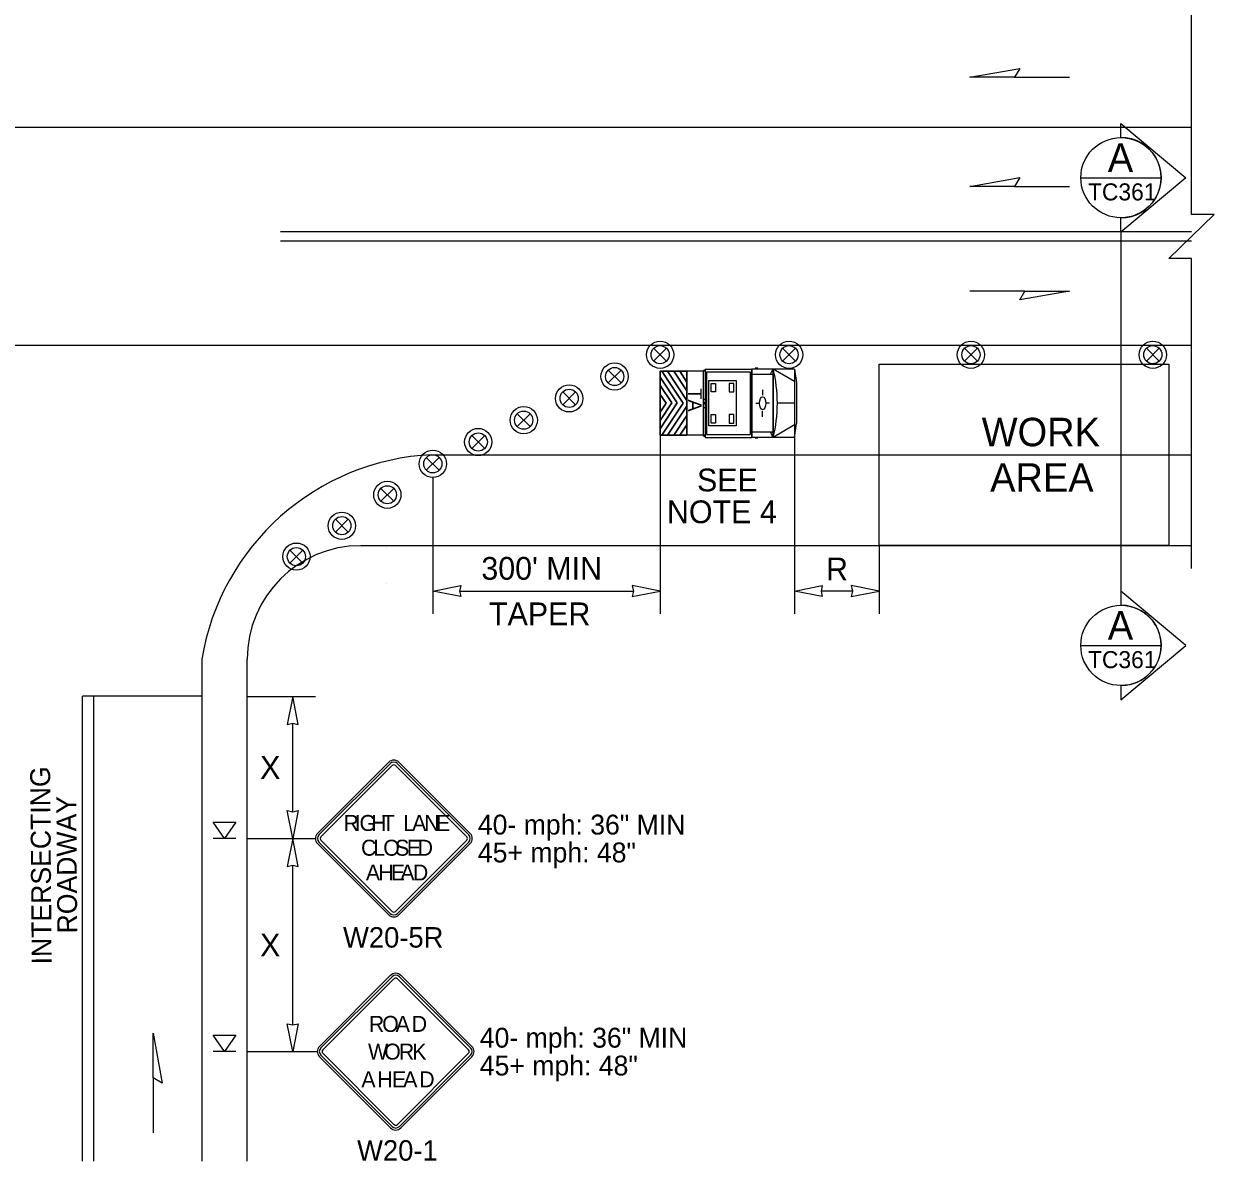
# Model space of a CAD drawing. Extents: x 99958 to 100176, y 99935 to 100011.
# Drawn here: x 100043.446 to 100047.635, y 100001.906 to 100005.909 of the extents above; entities that cross this region are included whole.
import ezdxf

# ---------------------------------------------------------------- set-up
doc = ezdxf.new("R2010")
doc.units = 0
for name, color, linetype in [('RD_ED_ShoulderPavedEdge', 7, 'Continuous'), ('RD_MK_LineDblYellowCenter', 7, 'Continuous'), ('RD_MK_LineEdgeWhite', 7, 'Continuous'), ('RD_MK_LineEdgeYellow', 7, 'Continuous'), ('RD_MK_LineLane', 7, 'Continuous'), ('RD_MK_LineStop', 7, 'Continuous'), ('SH_DE_DetailBody1Text', 7, 'Continuous'), ('SH_TI_WZSectionCut', 7, 'Continuous'), ('TR_SN_ConstructionSigns', 7, 'Continuous'), ('TR_WZ_PortableSignMountBlk-Org', 7, 'Continuous'), ('TR_WZ_TrafficSafetyDrum', 7, 'Continuous'), ('TR_WZ_TransportableAttenuator', 7, 'Continuous'), ('TR_WZ_WorkAreaLabel', 7, 'Continuous'), ('TR_WZ_WorkZoneDetails', 7, 'Continuous'), ('TR_WZ_WorkZoneTextCurrent', 7, 'Continuous')]:
    doc.layers.add(name, color=color, linetype=linetype)

msp = doc.modelspace()

# ---------------------------------------------------------------- linework, layer by layer
at = {"layer": 'RD_ED_ShoulderPavedEdge'}
msp.add_line((100044.6319, 100004.0725), (100047.555, 100004.0725), dxfattribs=at)
msp.add_lwpolyline([(100044.2319, 100001.9059), (100044.2319, 100003.6724)], dxfattribs=at)
msp.add_arc((100044.6319, 100003.6724), 0.4, 90, 180, dxfattribs=at)
at = {"layer": 'RD_MK_LineDblYellowCenter'}
for p, q in [((100047.555, 100005.1765), (100044.3495, 100005.1765)), ((100047.555, 100005.1445), (100044.3495, 100005.1445)), ((100043.6519, 100001.9059), (100043.6519, 100003.5425)), ((100043.6919, 100001.9059), (100043.6919, 100003.5425))]:
    msp.add_line(p, q, dxfattribs=at)
at = {"layer": 'RD_MK_LineEdgeWhite'}
msp.add_line((100044.0719, 100003.6724), (100044.0719, 100001.9059), dxfattribs=at)
msp.add_arc((100044.9219, 100003.5319), 0.8615, 92.6555, 170.6116, dxfattribs=at)
at = {"layer": 'RD_MK_LineEdgeYellow'}
msp.add_line((100044.8819, 100004.3925), (100047.555, 100004.3925), dxfattribs=at)
at = {"layer": 'RD_MK_LineLane'}
for points in [[(100047.555, 100005.5445), (100040.32, 100005.5445)], [(100047.555, 100004.7765), (100040.32, 100004.7765)]]:
    msp.add_lwpolyline(points, dxfattribs=at)
at = {"layer": 'RD_MK_LineStop'}
msp.add_line((100044.0719, 100003.5425), (100043.6519, 100003.5425), dxfattribs=at)
at = {"layer": 'SH_TI_WZSectionCut'}
for p, q in [((100047.3069, 100005.5088), (100047.3069, 100005.5587)), ((100047.3069, 100005.5587), (100047.535, 100005.3676)), ((100047.535, 100005.3676), (100047.3069, 100005.1764)), ((100047.3069, 100005.1764), (100047.3069, 100005.2264)), ((100047.3069, 100005.1765), (100047.3069, 100003.9125)), ((100047.3069, 100003.9125), (100047.3069, 100003.8625)), ((100047.535, 100003.7213), (100047.3069, 100003.9125)), ((100047.3069, 100003.5302), (100047.535, 100003.7213)), ((100047.3069, 100003.5801), (100047.3069, 100003.5302))]:
    msp.add_line(p, q, dxfattribs=at)
for points in [[(100047.1656, 100005.3676), (100047.4481, 100005.3676)], [(100047.1656, 100003.7213), (100047.4481, 100003.7213)]]:
    msp.add_lwpolyline(points, dxfattribs=at)
for centre in [(100047.3069, 100005.3676), (100047.3069, 100003.7213)]:
    msp.add_circle(centre, 0.1412, dxfattribs=at)
for centre in [(100047.3069, 100005.3676), (100047.3069, 100003.7213)]:
    msp.add_arc(centre, 0.1412, 269.9978, 90.0022, dxfattribs=at)
at = {"layer": 'TR_SN_ConstructionSigns'}
for p, q in [((100044.7299, 100003.3101), (100044.4794, 100003.0595)), ((100044.7349, 100003.3051), (100044.4843, 100003.0545)), ((100045.0113, 100003.0545), (100044.7608, 100003.3051)), ((100045.0163, 100003.0595), (100044.7657, 100003.3101)), ((100044.4913, 100003.0476), (100044.7419, 100003.2981)), ((100044.7538, 100003.2981), (100045.0044, 100003.0476)), ((100044.4794, 100003.0237), (100044.7299, 100002.7731)), ((100044.4843, 100003.0287), (100044.7349, 100002.7781)), ((100044.7419, 100002.7851), (100044.4913, 100003.0356)), ((100045.0044, 100003.0356), (100044.7538, 100002.7851)), ((100044.7608, 100002.7781), (100045.0113, 100003.0287)), ((100044.7657, 100002.7731), (100045.0163, 100003.0237)), ((100044.7366, 100002.5601), (100044.486, 100002.3095)), ((100044.7416, 100002.5551), (100044.491, 100002.3045)), ((100044.498, 100002.2976), (100044.7485, 100002.5481)), ((100044.7605, 100002.5481), (100045.0111, 100002.2976)), ((100045.018, 100002.3045), (100044.7674, 100002.5551)), ((100045.023, 100002.3095), (100044.7724, 100002.5601)), ((100044.486, 100002.2737), (100044.7366, 100002.0231)), ((100044.491, 100002.2787), (100044.7416, 100002.0281)), ((100044.7485, 100002.0351), (100044.498, 100002.2856)), ((100045.0111, 100002.2856), (100044.7605, 100002.0351)), ((100044.7674, 100002.0281), (100045.018, 100002.2787)), ((100044.7724, 100002.0231), (100045.023, 100002.2737))]:
    msp.add_line(p, q, dxfattribs=at)
for centre, radius, start, end in [((100044.7478, 100003.2922), 0.0253, 45, 135), ((100044.7478, 100003.2922), 0.0183, 45, 135), ((100044.7478, 100003.2922), 0.00844, 45, 135), ((100044.4973, 100003.0416), 0.0253, 135, 225), ((100044.4973, 100003.0416), 0.0183, 135, 225), ((100044.9984, 100003.0416), 0.0183, 315, 45), ((100044.9984, 100003.0416), 0.0253, 315, 45), ((100044.4973, 100003.0416), 0.00844, 135, 225), ((100044.9984, 100003.0416), 0.00844, 315, 45), ((100044.7478, 100002.791), 0.0253, 225, 315), ((100044.7478, 100002.791), 0.0183, 225, 315), ((100044.7478, 100002.791), 0.00844, 225, 315), ((100044.7545, 100002.5422), 0.0253, 45, 135), ((100044.7545, 100002.5422), 0.0183, 45, 135), ((100044.7545, 100002.5422), 0.00844, 45, 135), ((100044.5039, 100002.2916), 0.0253, 135, 225), ((100044.5039, 100002.2916), 0.0183, 135, 225), ((100044.5039, 100002.2916), 0.00844, 135, 225), ((100045.0051, 100002.2916), 0.00844, 315, 45), ((100045.0051, 100002.2916), 0.0183, 315, 45), ((100045.0051, 100002.2916), 0.0253, 315, 45), ((100044.7545, 100002.041), 0.0253, 225, 315), ((100044.7545, 100002.041), 0.0183, 225, 315), ((100044.7545, 100002.041), 0.00844, 225, 315)]:
    msp.add_arc(centre, radius, start, end, dxfattribs=at)
at = {"layer": 'TR_WZ_PortableSignMountBlk-Org'}
for p, q in [((100044.1919, 100003.0416), (100044.1119, 100003.0416)), ((100044.1919, 100002.2916), (100044.1119, 100002.2916))]:
    msp.add_line(p, q, dxfattribs=at)
for points in [[(100044.152, 100003.0416), (100044.1119, 100003.0991), (100044.1919, 100003.0991)], [(100044.152, 100002.2916), (100044.1119, 100002.3491), (100044.1919, 100002.3491)]]:
    msp.add_lwpolyline(points, close=True, dxfattribs=at)
at = {"layer": 'TR_WZ_TrafficSafetyDrum'}
for p, q in [((100045.7076, 100004.7671), (100045.6623, 100004.7218)), ((100045.6623, 100004.7671), (100045.7076, 100004.7218)), ((100046.1163, 100004.7671), (100046.1615, 100004.7218)), ((100046.1615, 100004.7671), (100046.1163, 100004.7218)), ((100046.7563, 100004.7671), (100046.8015, 100004.7218)), ((100046.8015, 100004.7671), (100046.7563, 100004.7218)), ((100047.3963, 100004.7671), (100047.4415, 100004.7218)), ((100047.4415, 100004.7671), (100047.3963, 100004.7218)), ((100045.5476, 100004.6903), (100045.5023, 100004.645)), ((100045.5023, 100004.6903), (100045.5476, 100004.645)), ((100045.3876, 100004.6135), (100045.3423, 100004.5682)), ((100045.3423, 100004.6135), (100045.3876, 100004.5682)), ((100045.2276, 100004.5367), (100045.1823, 100004.4914)), ((100045.1823, 100004.5367), (100045.2276, 100004.4914)), ((100045.0676, 100004.4599), (100045.0223, 100004.4146)), ((100045.0223, 100004.4599), (100045.0676, 100004.4146)), ((100044.9076, 100004.3831), (100044.8623, 100004.3378)), ((100044.8623, 100004.3831), (100044.9076, 100004.3378)), ((100044.7476, 100004.2742), (100044.7023, 100004.2289)), ((100044.7023, 100004.2742), (100044.7476, 100004.2289)), ((100044.5876, 100004.1653), (100044.5423, 100004.1201)), ((100044.5423, 100004.1653), (100044.5876, 100004.1201)), ((100044.4276, 100004.0564), (100044.3823, 100004.0112)), ((100044.3823, 100004.0564), (100044.4276, 100004.0112))]:
    msp.add_line(p, q, dxfattribs=at)
for centre, radius in [((100045.685, 100004.7445), 0.048), ((100045.685, 100004.7445), 0.048), ((100045.685, 100004.7445), 0.032), ((100046.1389, 100004.7445), 0.048), ((100046.1389, 100004.7445), 0.048), ((100046.1389, 100004.7445), 0.032), ((100046.7789, 100004.7445), 0.048), ((100046.7789, 100004.7445), 0.048), ((100046.7789, 100004.7445), 0.032), ((100047.4189, 100004.7445), 0.048), ((100047.4189, 100004.7445), 0.048), ((100047.4189, 100004.7445), 0.032), ((100045.525, 100004.6677), 0.048), ((100045.525, 100004.6677), 0.048), ((100045.525, 100004.6677), 0.032), ((100045.365, 100004.5909), 0.048), ((100045.365, 100004.5909), 0.048), ((100045.365, 100004.5909), 0.032), ((100045.205, 100004.5141), 0.048), ((100045.205, 100004.5141), 0.048), ((100045.205, 100004.5141), 0.032), ((100045.045, 100004.4373), 0.048), ((100045.045, 100004.4373), 0.048), ((100045.045, 100004.4373), 0.032), ((100044.885, 100004.3605), 0.048), ((100044.885, 100004.3605), 0.048), ((100044.885, 100004.3605), 0.032), ((100044.725, 100004.2516), 0.048), ((100044.725, 100004.2516), 0.048), ((100044.725, 100004.2516), 0.032), ((100044.565, 100004.1427), 0.048), ((100044.565, 100004.1427), 0.048), ((100044.565, 100004.1427), 0.032), ((100044.405, 100004.0338), 0.048), ((100044.405, 100004.0338), 0.048), ((100044.405, 100004.0338), 0.032)]:
    msp.add_circle(centre, radius, dxfattribs=at)
at = {"layer": 'TR_WZ_TransportableAttenuator'}
for p, q in [((100045.766, 100004.5739), (100045.6912, 100004.6866)), ((100045.6912, 100004.6866), (100045.7116, 100004.6866)), ((100045.6912, 100004.6866), (100045.766, 100004.5739)), ((100045.7116, 100004.6866), (100045.6912, 100004.6866)), ((100045.7116, 100004.6866), (100045.7793, 100004.5838)), ((100045.7793, 100004.5838), (100045.7116, 100004.6866)), ((100045.7793, 100004.6171), (100045.7337, 100004.6866)), ((100045.7337, 100004.6866), (100045.7541, 100004.6866)), ((100045.7541, 100004.6866), (100045.7337, 100004.6866)), ((100045.7337, 100004.6866), (100045.7793, 100004.6171)), ((100045.7541, 100004.6866), (100045.7793, 100004.6484)), ((100045.7793, 100004.6484), (100045.7541, 100004.6866)), ((100045.7793, 100004.4613), (100045.7793, 100004.6866)), ((100045.8437, 100004.6866), (100045.7793, 100004.6866)), ((100045.8396, 100004.6897), (100045.8432, 100004.6897)), ((100045.8432, 100004.6897), (100045.8432, 100004.4576)), ((100045.8437, 100004.6937), (100046.0062, 100004.6937)), ((100045.8437, 100004.6937), (100045.8437, 100004.4537)), ((100045.8437, 100004.6862), (100045.8437, 100004.4613)), ((100046.0062, 100004.6937), (100046.0062, 100004.4537)), ((100046.0084, 100004.6937), (100046.0084, 100004.4537)), ((100046.1576, 100004.6937), (100046.0084, 100004.6937)), ((100046.0288, 100004.6971), (100046.0198, 100004.6971)), ((100046.0817, 100004.6937), (100046.0722, 100004.6751)), ((100046.0817, 100004.6937), (100046.0817, 100004.4537)), ((100046.083, 100004.6937), (100046.083, 100004.4537)), ((100046.1576, 100004.6497), (100046.083, 100004.6937)), ((100046.1576, 100004.6937), (100046.1576, 100004.4537)), ((100046.1576, 100004.6937), (100046.165, 100004.6452)), ((100045.685, 100004.6651), (100045.7451, 100004.5746)), ((100045.685, 100004.636), (100045.685, 100004.6651)), ((100045.7451, 100004.5746), (100045.685, 100004.6651)), ((100045.685, 100004.6651), (100045.685, 100004.636)), ((100045.7793, 100004.6484), (100045.7793, 100004.6171)), ((100045.7793, 100004.6171), (100045.7793, 100004.6484)), ((100045.8361, 100004.6824), (100045.8361, 100004.4649)), ((100045.8483, 100004.6841), (100045.8483, 100004.4633)), ((100045.8483, 100004.6841), (100046.0016, 100004.6841)), ((100046.0016, 100004.6841), (100046.0016, 100004.4633)), ((100046.0817, 100004.6751), (100046.0084, 100004.6751)), ((100046.165, 100004.6452), (100046.165, 100004.5021)), ((100045.7258, 100004.5749), (100045.685, 100004.636)), ((100045.685, 100004.636), (100045.7258, 100004.5749)), ((100045.685, 100004.605), (100045.7058, 100004.574)), ((100045.685, 100004.5426), (100045.685, 100004.605)), ((100045.7058, 100004.574), (100045.685, 100004.605)), ((100045.685, 100004.605), (100045.685, 100004.5426)), ((100046.0459, 100004.6212), (100046.0459, 100004.6018)), ((100045.685, 100004.5135), (100045.7258, 100004.5749)), ((100045.7258, 100004.5749), (100045.685, 100004.5135)), ((100045.7451, 100004.5746), (100045.685, 100004.484)), ((100045.685, 100004.484), (100045.7451, 100004.5746)), ((100045.7058, 100004.574), (100045.685, 100004.5426)), ((100045.685, 100004.5426), (100045.7058, 100004.574)), ((100045.6911, 100004.4611), (100045.766, 100004.5739)), ((100045.766, 100004.5739), (100045.6911, 100004.4611)), ((100045.7793, 100004.5638), (100045.7112, 100004.4611)), ((100045.7112, 100004.4611), (100045.7793, 100004.5638)), ((100045.7793, 100004.5838), (100045.7793, 100004.5638)), ((100045.7793, 100004.5638), (100045.7793, 100004.5838)), ((100045.8361, 100004.5906), (100045.8432, 100004.5861)), ((100045.8361, 100004.5568), (100045.8432, 100004.5613)), ((100045.838, 100004.5737), (100045.8413, 100004.5737)), ((100045.8396, 100004.577), (100045.8396, 100004.5703)), ((100046.022, 100004.5738), (100046.032, 100004.5738)), ((100046.0347, 100004.5732), (100046.0347, 100004.5732)), ((100046.0697, 100004.5738), (100046.0597, 100004.5738)), ((100046.1576, 100004.5737), (100046.0977, 100004.5737)), ((100045.7332, 100004.4611), (100045.7793, 100004.5306)), ((100045.7793, 100004.5306), (100045.7332, 100004.4611)), ((100045.7793, 100004.5306), (100045.7793, 100004.4974)), ((100045.7793, 100004.4974), (100045.7793, 100004.5306)), ((100046.0459, 100004.5261), (100046.0459, 100004.5455)), ((100045.685, 100004.484), (100045.685, 100004.5135)), ((100045.685, 100004.5135), (100045.685, 100004.484)), ((100045.7793, 100004.4974), (100045.7548, 100004.4611)), ((100045.7548, 100004.4611), (100045.7793, 100004.4974)), ((100046.1576, 100004.4976), (100046.083, 100004.4537)), ((100046.1576, 100004.4537), (100046.165, 100004.5021)), ((100045.7112, 100004.4611), (100045.6911, 100004.4611)), ((100045.6911, 100004.4611), (100045.7112, 100004.4611)), ((100045.7548, 100004.4611), (100045.7332, 100004.4611)), ((100045.7332, 100004.4611), (100045.7548, 100004.4611)), ((100045.8437, 100004.4613), (100045.7793, 100004.4613)), ((100045.8396, 100004.4576), (100045.8432, 100004.4576)), ((100045.8437, 100004.4537), (100046.0062, 100004.4537)), ((100045.8483, 100004.4633), (100046.0016, 100004.4633)), ((100046.0817, 100004.4723), (100046.0084, 100004.4723)), ((100046.1576, 100004.4537), (100046.0084, 100004.4537)), ((100046.0288, 100004.4503), (100046.0198, 100004.4503)), ((100046.0738, 100004.4723), (100046.0817, 100004.4537))]:
    msp.add_line(p, q, dxfattribs=at)
for points in [[(100045.7793, 100004.4611), (100045.685, 100004.4611), (100045.685, 100004.6866), (100045.7793, 100004.6866)], [(100045.8563, 100004.6537), (100045.9523, 100004.6537), (100045.9523, 100004.4937), (100045.8563, 100004.4937)], [(100045.8643, 100004.6437), (100045.8803, 100004.6437), (100045.8803, 100004.6137), (100045.8643, 100004.6137)], [(100045.9443, 100004.6437), (100045.9283, 100004.6437), (100045.9283, 100004.6137), (100045.9443, 100004.6137)], [(100045.8643, 100004.5337), (100045.8803, 100004.5337), (100045.8803, 100004.5037), (100045.8643, 100004.5037)], [(100045.9443, 100004.5337), (100045.9283, 100004.5337), (100045.9283, 100004.5037), (100045.9443, 100004.5037)]]:
    msp.add_lwpolyline(points, close=True, dxfattribs=at)
msp.add_lwpolyline([(100045.7793, 100004.6866), (100045.685, 100004.6866), (100045.685, 100004.4611), (100045.7793, 100004.4613)], dxfattribs=at)
for centre, major_axis, start_param, end_param in [((100045.8396, 100004.6824), (0, 0.00732), 6.283185, 7.853982), ((100045.9764, 100004.5736), (0, 0.2519), 4.215852, 5.209111), ((100045.8396, 100004.4649), (0, -0.00732), 4.712389, 6.283185)]:
    msp.add_ellipse(centre, major_axis=major_axis, ratio=0.481608, start_param=start_param, end_param=end_param, dxfattribs=at)
for centre, major_axis in [((100045.8396, 100004.5737), (0, -0.00338)), ((100046.0459, 100004.5737), (0, -0.0231))]:
    msp.add_ellipse(centre, major_axis=major_axis, ratio=0.481608, dxfattribs=at)
at = {"layer": 'TR_WZ_WorkZoneDetails'}
for p, q in [((100046.9327, 100005.721), (100047.1256, 100005.721)), ((100046.9327, 100005.337), (100047.1256, 100005.337)), ((100046.9684, 100004.9685), (100046.7755, 100004.9685)), ((100045.685, 100004.4611), (100045.685, 100003.8325)), ((100046.1576, 100004.4537), (100046.1576, 100003.8325)), ((100044.885, 100004.3125), (100044.885, 100003.8325)), ((100044.7227, 100004.0646), (100044.7227, 100004.0646)), ((100046.4554, 100004.0725), (100046.4554, 100003.8325)), ((100044.7227, 100003.9403), (100044.7227, 100003.9403)), ((100044.9787, 100003.9125), (100045.5912, 100003.9125)), ((100046.3616, 100003.9125), (100046.2514, 100003.9125)), ((100044.2319, 100003.5416), (100044.4719, 100003.5416)), ((100044.3919, 100003.1353), (100044.3919, 100003.4479)), ((100044.2319, 100003.0416), (100044.4719, 100003.0416)), ((100044.3919, 100002.3853), (100044.3919, 100002.9479)), ((100044.2319, 100002.2916), (100044.4786, 100002.2916)), ((100043.9015, 100002.1988), (100043.9015, 100002.0059))]:
    msp.add_line(p, q, dxfattribs=at)
msp.add_lwpolyline([(100047.555, 100003.9925), (100047.555, 100005.083), (100047.475, 100005.083), (100047.635, 100005.2379), (100047.555, 100005.2379), (100047.555, 100006.3285)], dxfattribs=at)
for points in [[(100046.7755, 100005.721), (100046.9506, 100005.7519), (100046.9327, 100005.721)], [(100046.7755, 100005.337), (100046.9506, 100005.3679), (100046.9327, 100005.337)], [(100047.1256, 100004.9685), (100046.9506, 100004.9376), (100046.9684, 100004.9685)], [(100046.4554, 100004.0725), (100046.4554, 100004.7114), (100047.475, 100004.7114), (100047.475, 100004.0725)], [(100044.885, 100003.9125), (100044.9832, 100003.9317), (100044.9787, 100003.9125), (100044.9832, 100003.8932)], [(100045.685, 100003.9125), (100045.5867, 100003.9317), (100045.5912, 100003.9125), (100045.5867, 100003.8932)], [(100046.1576, 100003.9125), (100046.2559, 100003.9317), (100046.2514, 100003.9125), (100046.2559, 100003.8932)], [(100046.4554, 100003.9125), (100046.3571, 100003.9317), (100046.3616, 100003.9125), (100046.3571, 100003.8932)], [(100044.3919, 100003.5416), (100044.3727, 100003.4433), (100044.3919, 100003.4479), (100044.4112, 100003.4433)], [(100044.3919, 100003.0416), (100044.3727, 100003.1399), (100044.3919, 100003.1353), (100044.4112, 100003.1399)], [(100044.3919, 100003.0416), (100044.3727, 100002.9433), (100044.3919, 100002.9479), (100044.4112, 100002.9433)], [(100044.3919, 100002.2916), (100044.3727, 100002.3899), (100044.3919, 100002.3853), (100044.4112, 100002.3899)], [(100043.9015, 100002.356), (100043.9323, 100002.181), (100043.9015, 100002.1988)]]:
    msp.add_lwpolyline(points, close=True, dxfattribs=at)

# ---------------------------------------------------------------- texts
at = {"layer": 'SH_DE_DetailBody1Text'}
for s, p in [('INTERSECTING', (100043.5437, 100002.5989)), ('ROADWAY', (100043.6339, 100002.7079))]:
    msp.add_text(s, height=0.07, rotation=90.4626, dxfattribs=at).set_placement(p)
at = {"layer": 'SH_TI_WZSectionCut'}
for s, height, rotation, p in [('A', 0.1, 0.01, (100047.2606, 100005.3882)), ('TC361', 0.06, 360, (100047.191, 100005.2876)), ('A', 0.1, 0.01, (100047.2606, 100003.7419)), ('TC361', 0.06, 360, (100047.191, 100003.6413))]:
    msp.add_text(s, height=height, rotation=rotation, dxfattribs=at).set_placement(p)
at = {"layer": 'TR_SN_ConstructionSigns'}
for s, p in [('R', (100044.5706, 100003.0683)), ('I', (100044.61, 100003.0683)), ('G', (100044.6271, 100003.0683)), ('H', (100044.6679, 100003.0683)), ('T', (100044.7058, 100003.0683)), ('L', (100044.7807, 100003.0683)), ('A', (100044.8122, 100003.0683)), ('N', (100044.8547, 100003.0683)), ('E', (100044.8963, 100003.0683)), ('C', (100044.6325, 100002.9811)), ('L', (100044.6753, 100002.9811)), ('O', (100044.7107, 100002.9811)), ('S', (100044.7523, 100002.9811)), ('E', (100044.7934, 100002.9811)), ('D', (100044.8316, 100002.9811)), ('A', (100044.6494, 100002.8939)), ('H', (100044.6933, 100002.8939)), ('E', (100044.7371, 100002.8939)), ('A', (100044.7709, 100002.8939)), ('D', (100044.8148, 100002.8939)), ('R', (100044.6599, 100002.3611)), ('O', (100044.7069, 100002.3611)), ('A', (100044.7543, 100002.3611)), ('D', (100044.8108, 100002.3611)), ('W', (100044.657, 100002.2635)), ('O', (100044.7139, 100002.2635)), ('R', (100044.7654, 100002.2635)), ('K', (100044.8126, 100002.2635)), ('A', (100044.6336, 100002.1658)), ('H', (100044.6898, 100002.1658)), ('E', (100044.7416, 100002.1658)), ('A', (100044.7809, 100002.1658)), ('D', (100044.8372, 100002.1658))]:
    msp.add_text(s, height=0.0562, dxfattribs=at).set_placement(p)
for s, p in [('W20-5R', (100044.5692, 100002.6577)), ('W20-1', (100044.6187, 100001.9077))]:
    msp.add_text(s, height=0.072, rotation=360, dxfattribs=at).set_placement(p)
at = {"layer": 'TR_WZ_TransportableAttenuator'}
msp.add_text('TA', height=0.048, rotation=270, dxfattribs=at).set_placement((100045.7837, 100004.6263))
at = {"layer": 'TR_WZ_WorkAreaLabel'}
for s, p in [('WORK', (100046.8169, 100004.4225)), ('AREA', (100046.8465, 100004.2624))]:
    msp.add_text(s, height=0.1, dxfattribs=at).set_placement(p)
at = {"layer": 'TR_WZ_WorkZoneDetails'}
for s, p in [('40- mph: 36" MIN', (100045.0437, 100003.0556)), ('45+ mph: 48"', (100045.0437, 100002.9576)), ('40- mph: 36" MIN', (100045.0504, 100002.3056)), ('45+ mph: 48"', (100045.0504, 100002.2076))]:
    msp.add_text(s, height=0.07, dxfattribs=at).set_placement(p)
at = {"layer": 'TR_WZ_WorkZoneTextCurrent'}
for s, p in [('SEE', (100045.8148, 100004.2636)), ('NOTE 4', (100045.7092, 100004.1516)), ("300' MIN", (100045.0559, 100003.9525)), ('R', (100046.2689, 100003.9505)), ('TAPER', (100045.0829, 100003.7925)), ('X', (100044.2772, 100003.2516)), ('X', (100044.2772, 100002.6266))]:
    msp.add_text(s, height=0.08, dxfattribs=at).set_placement(p)

doc.saveas('drawing.dxf')
